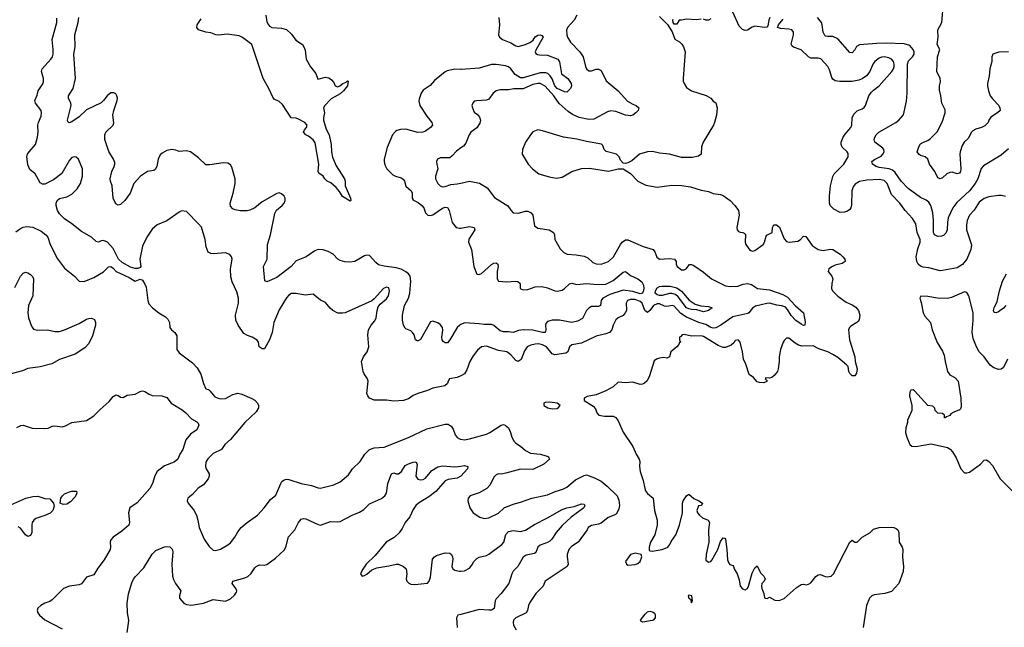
# Model space of a CAD drawing. Header units: inches. Extents: x 1552611 to 1694776, y 811966 to 917215.
# Tile 372 of 549: x 1666382 to 1674456, y 851172 to 856153. Entities that reach past the tile are written whole.
import ezdxf

# ---------------------------------------------------------------- set-up
doc = ezdxf.new("R2010")
doc.units = ezdxf.units.IN
doc.header["$MEASUREMENT"] = 0
doc.layers.add('B6865', color=7, linetype='Continuous')
doc.layers.add('B6875', color=7, linetype='Continuous')

msp = doc.modelspace()

# ---------------------------------------------------------------- linework, layer by layer
at = {"layer": 'B6865', "color": 5}
for points, elevation in [([(1670000, 853232.8), (1669970, 853220.7), (1669906, 853210), (1669894.8, 853190), (1669891, 853170), (1669868.5, 853151.5), (1669770, 853132.6), (1669726.1, 853113.9), (1669646.8, 853090), (1669610, 853073), (1669570, 853044.8), (1669530, 853032.3), (1669450, 853026), (1669390, 853034.7), (1669290, 853034), (1669249.6, 853049.6), (1669236, 853070), (1669229.4, 853090), (1669238.7, 853190), (1669235.6, 853210), (1669207.3, 853250), (1669199.5, 853270), (1669184.2, 853350), (1669201.3, 853390), (1669231.2, 853430), (1669245.4, 853470), (1669238, 853570), (1669242.4, 853610), (1669265.1, 853650), (1669294.3, 853685.7), (1669306, 853710), (1669313, 853770), (1669322, 853798), (1669339.7, 853820.3), (1669390, 853864.9), (1669405.4, 853890), (1669416, 853930), (1669410, 853954), (1669390, 853960.5), (1669366, 853950), (1669290, 853864), (1669270.6, 853849.4), (1669050.3, 853749.7), (1669030, 853746), (1668990, 853747.8), (1668950, 853767.8), (1668927.5, 853787.5), (1668890, 853834), (1668850, 853855.1), (1668790, 853904), (1668724, 853896), (1668648.5, 853908.5), (1668610, 853907.3), (1668590, 853896), (1668570, 853874), (1668510, 853773.5), (1668465.1, 853670), (1668451.9, 853588.1), (1668430, 853527.3), (1668390, 853455.1), (1668370, 853454.5), (1668346.6, 853470), (1668340.9, 853510), (1668330, 853525.2), (1668289, 853550), (1668250, 853563), (1668221.5, 853581.5), (1668173.7, 853650), (1668155.3, 853690), (1668152.7, 853730), (1668177.3, 853830), (1668177.4, 853870), (1668162.7, 853922.7), (1668124.1, 854004.1), (1668115.1, 854044.9), (1668111.2, 854110), (1668124.5, 854190), (1668119.3, 854210), (1668107, 854227), (1668070, 854240.9), (1667970, 854234.3), (1667950, 854236.9), (1667928.6, 854248.6), (1667912.6, 854290), (1667902.6, 854350), (1667872.1, 854452.1), (1667850, 854480.9), (1667750, 854581.2), (1667710, 854585.2), (1667690, 854576), (1667590, 854503.6), (1667508.7, 854471.3), (1667470, 854436), (1667426, 854370), (1667390, 854295.3), (1667367.7, 854190), (1667376, 854130), (1667370, 854122), (1667350, 854114), (1667330, 854114), (1667290, 854124), (1667223.3, 854163.3), (1667193.2, 854190), (1667150, 854277.2), (1667101.2, 854330), (1667070, 854343.7), (1667050, 854340.9), (1667030, 854329.5), (1667010, 854336.2), (1666971.6, 854371.6), (1666890, 854416.9), (1666810, 854479.6), (1666750, 854519.5), (1666710, 854561.2), (1666692, 854590), (1666682, 854630), (1666682.7, 854650), (1666689.5, 854670.5), (1666710, 854686.8), (1666770, 854702), (1666810, 854723), (1666853.6, 854766.4), (1666881.6, 854810), (1666897.4, 854870), (1666896.3, 854930), (1666864, 855010), (1666845.6, 855025.6), (1666830, 855029.2), (1666810, 855024), (1666790, 855002), (1666727.1, 854892.9), (1666660.9, 854839.1), (1666590, 854805.2), (1666570, 854806), (1666550, 854816), (1666508.8, 854888.8), (1666466.4, 854926.4), (1666450, 854964), (1666442.7, 855010), (1666441.7, 855030), (1666446.9, 855050), (1666458.9, 855070), (1666511.2, 855130), (1666529.8, 855190.2), (1666533.6, 855230), (1666531.2, 855290), (1666535.6, 855310), (1666558.7, 855361.3), (1666561.6, 855390), (1666558.4, 855410), (1666512, 855470), (1666507.6, 855490), (1666526, 855534), (1666533.3, 855570), (1666572.7, 855627.3), (1666577.2, 855642.8), (1666578, 855670), (1666560.9, 855730), (1666567, 855750), (1666638.7, 855830), (1666651.3, 855850), (1666656.8, 855870), (1666658.2, 855910), (1666647.7, 855990), (1666686.2, 856130), (1666687.1, 856167.1)], 940), ([(1670000, 853655), (1669991.6, 853650), (1669970, 853628.6), (1669910, 853527.6), (1669890, 853502.9), (1669870, 853503), (1669855.3, 853515.3), (1669846.6, 853530), (1669845, 853550), (1669853.2, 853606.8), (1669848.6, 853630), (1669830, 853655.1), (1669810, 853667.1), (1669770, 853680.5), (1669750, 853675.1), (1669670, 853532.3), (1669650, 853520.9), (1669641.5, 853521.5), (1669627.7, 853527.7), (1669616.9, 853570), (1669604.5, 853590), (1669590, 853602.9), (1669550, 853618), (1669544.4, 853624.4), (1669530, 853649.2), (1669521, 853690), (1669521.1, 853730), (1669538.7, 853810), (1669570.6, 853870), (1669580.5, 853910), (1669589.9, 854009.8), (1669584.1, 854050), (1669570.5, 854070), (1669550, 854086.4), (1669510, 854108.1), (1669470, 854118.8), (1669370, 854132.8), (1669324.9, 854144.9), (1669302.6, 854162.6), (1669250, 854219.6), (1669230, 854223), (1669210, 854216.9), (1669130, 854169.7), (1669090, 854164.8), (1669050, 854168.5), (1669010, 854179.7), (1668990, 854191.3), (1668951.9, 854231.9), (1668912.7, 854252.7), (1668870, 854266.2), (1668830, 854268.5), (1668801.8, 854258.2), (1668731.9, 854208.1), (1668650, 854175.4), (1668608.9, 854130), (1668490, 854039.8), (1668410, 854005.1), (1668391.8, 854011.8), (1668382, 854130), (1668410.9, 854190), (1668414.4, 854310), (1668439.8, 854390), (1668474.6, 854565.4), (1668488.4, 854591.6), (1668535.6, 854630), (1668552.5, 854650), (1668559.8, 854670), (1668558.7, 854690), (1668550, 854705.6), (1668530, 854725.1), (1668510, 854732.6), (1668490, 854729.7), (1668370, 854658.9), (1668309.3, 854610.7), (1668270, 854591.2), (1668246.6, 854586.6), (1668190, 854586), (1668150, 854593.3), (1668130, 854603.6), (1668110, 854625.2), (1668108.2, 854650), (1668133.5, 854730), (1668148.6, 854810), (1668148.5, 854850), (1668123, 854943), (1668110, 854962.7), (1668090, 854976.2), (1668050, 854979.7), (1667942.7, 854962.7), (1667910, 854963.6), (1667850, 855021.6), (1667782, 855070), (1667750, 855076.9), (1667690, 855073.3), (1667663.7, 855083.7), (1667630, 855089.9), (1667590, 855081), (1667550, 855059.8), (1667534.5, 855045.5), (1667519.2, 855010), (1667507.2, 854950), (1667494.3, 854925.7), (1667481.7, 854918.3), (1667430, 854909), (1667374.2, 854870), (1667319.6, 854810), (1667288.8, 854730), (1667244.9, 854670), (1667210, 854637.4), (1667190, 854632.8), (1667170, 854643.5), (1667149.8, 854690), (1667141.6, 854790), (1667127.3, 854830), (1667125.7, 854850), (1667136.8, 854910), (1667157.2, 854950), (1667163.5, 854970), (1667161.8, 854981.8), (1667151.2, 855010), (1667113.2, 855073.2), (1667081.8, 855170), (1667079.3, 855190), (1667081.2, 855210), (1667089.8, 855230), (1667148, 855290), (1667153.4, 855306.6), (1667146.6, 855370), (1667154.2, 855410), (1667182.2, 855490), (1667184.8, 855510), (1667179.3, 855530), (1667170, 855544.7), (1667153.9, 855553.9), (1667130, 855552.9), (1667099.6, 855530), (1667070, 855489.6), (1667050, 855471.8), (1666930, 855415.1), (1666870, 855357.8), (1666810, 855315.8), (1666788.2, 855308.2), (1666778, 855318), (1666775.6, 855330), (1666805.3, 855450), (1666802, 855470), (1666783, 855510), (1666783, 855530), (1666821.3, 855590), (1666839.7, 855670), (1666826, 855870), (1666836.2, 855930), (1666834, 856030), (1666860.9, 856130), (1666867.2, 856170)], 920), ([(1668400.9, 856190), (1668410, 856135.5), (1668422.7, 856110), (1668430, 856100.2), (1668450, 856089.4), (1668530, 856084.8), (1668570, 856073), (1668610, 856035.8), (1668645.6, 855985.6), (1668701.1, 855950), (1668713.7, 855930), (1668722.6, 855902.6), (1668731.3, 855830), (1668767.1, 855767.1), (1668811, 855711), (1668827.1, 855667.1), (1668890, 855683.2), (1668917.1, 855677.1), (1668940, 855660), (1668957.8, 855637.8), (1668970, 855610.8), (1668990, 855602.4), (1669009, 855610), (1669032.3, 855630), (1669059.3, 855640.7), (1669070, 855652.2), (1669076, 855650), (1669070.7, 855610), (1669038.2, 855570), (1669010, 855546.8), (1668935.9, 855504.1), (1668883.9, 855450), (1668874.9, 855430), (1668882.6, 855390), (1668874, 855350), (1668874.9, 855330), (1668896.4, 855256.4), (1668919.8, 855210), (1668935.9, 855130), (1668938.3, 855070), (1668947.6, 855027.6), (1668976.5, 854956.5), (1669044.9, 854850), (1669050.4, 854830), (1669052, 854790), (1669096.3, 854690), (1669098, 854670), (1669093.7, 854666.3), (1669030, 854705.1), (1669005.7, 854745.7), (1668978.2, 854778.2), (1668935, 854815), (1668903.1, 854830), (1668884.2, 854850), (1668871.8, 854871.8), (1668834.9, 854894.9), (1668830.9, 854910), (1668836.6, 854970), (1668805, 855145), (1668787.8, 855167.8), (1668750, 855198.2), (1668728, 855210), (1668709.8, 855230), (1668718, 855250), (1668733.6, 855270), (1668739.5, 855290), (1668719.3, 855310), (1668670, 855337), (1668650, 855345.1), (1668607.7, 855347.7), (1668537.9, 855457.9), (1668510, 855481.8), (1668470, 855503), (1668457.6, 855517.6), (1668424.2, 855590), (1668379, 855670), (1668285.8, 855950), (1668210, 856006.9), (1668181.3, 856021.3), (1668084, 856036), (1668010, 856026.3), (1667990, 856028.1), (1667950, 856045.1), (1667909.3, 856050), (1667850, 856070.9), (1667835.3, 856090), (1667838.6, 856110), (1667870, 856161.5)], 880), ([(1670000, 855744.9), (1669950, 855747.4), (1669886.8, 855733.2), (1669870, 855725.7), (1669785.1, 855654.9), (1669747.5, 855612.5), (1669690, 855574.5), (1669675, 855550), (1669657.1, 855502.9), (1669654.7, 855485.3), (1669663.5, 855450), (1669721.8, 855361.8), (1669762.6, 855310), (1669768.7, 855290), (1669752.4, 855270), (1669710, 855239.3), (1669689.4, 855230.6), (1669648.6, 855228.6), (1669550, 855255.6), (1669506.4, 855253.6), (1669475.2, 855244.8), (1669463.4, 855236.6), (1669439.6, 855210), (1669394.6, 855105.4), (1669371.8, 855010), (1669370.3, 854990), (1669376.4, 854963.6), (1669392.4, 854930), (1669442.9, 854882.8), (1669463.1, 854870), (1669510, 854856.1), (1669526.3, 854846.3), (1669537.5, 854830), (1669547.9, 854787.9), (1669591.6, 854750), (1669600.2, 854730), (1669602, 854690), (1669610, 854677.6), (1669617, 854670), (1669650, 854655), (1669680.6, 854630), (1669695.4, 854610), (1669711.1, 854571.1), (1669730, 854550.3), (1669750, 854546.9), (1669770, 854552.3), (1669850, 854609.2), (1669870, 854616.9), (1669890, 854613.7), (1669904.9, 854590), (1669929.3, 854489.3), (1669962, 854450), (1669990, 854443.6), (1670000, 854445.3)], 920), ([(1670000, 855101.7), (1669963.2, 855076.8), (1669930, 855037), (1669910, 855020.9), (1669830, 855019.7), (1669807.6, 855010), (1669801.5, 854990), (1669802, 854970), (1669810.5, 854930), (1669792, 854870), (1669792.7, 854850), (1669810.4, 854810.4), (1669830, 854790.7), (1669850, 854783.1), (1669870, 854784.6), (1669917.8, 854802.2), (1669970, 854806.4), (1670000, 854813.6)], 940), ([(1666350, 854414.4), (1666390, 854441.6), (1666410, 854452.2), (1666441.5, 854458.5), (1666490, 854451.4), (1666558.6, 854418.6), (1666595.8, 854390), (1666612.2, 854370), (1666631.5, 854310), (1666693, 854193), (1666750, 854117.3), (1666831, 854050), (1666870, 854011), (1666910, 854007.7), (1666990, 854038.4), (1667070, 854086.7), (1667110, 854126), (1667130, 854130.5), (1667150, 854117.3), (1667173.4, 854090), (1667280, 854040), (1667330, 854010.8), (1667370, 854024.7), (1667390, 854018), (1667410, 853986), (1667419.6, 853959.6), (1667434, 853850), (1667442.8, 853822.8), (1667470.8, 853790), (1667522.8, 853750), (1667577.4, 853717.4), (1667598.4, 853698.4), (1667610.8, 853670), (1667614.8, 853630), (1667626.8, 853610), (1667654, 853590), (1667670, 853562), (1667670.4, 853450), (1667690, 853421.6), (1667800.6, 853340.6), (1667839, 853299), (1667868.3, 853248.3), (1667890, 853171), (1667910, 853127.3), (1667930, 853120.7), (1667942.8, 853110), (1667982.4, 853062.4), (1668010, 853050.3), (1668030, 853046), (1668070, 853048.9), (1668130, 853079.5), (1668170, 853090.4), (1668203.1, 853083.1), (1668287.3, 853047.3), (1668310, 853033.4), (1668332.7, 853010), (1668340.4, 852990), (1668341.3, 852970), (1668322.8, 852937.3), (1668228.2, 852850), (1668110, 852711.8), (1668063.8, 852670), (1668036.3, 852630), (1667970, 852596), (1667926.3, 852553.7), (1667910, 852526), (1667905.4, 852490), (1667910.3, 852470), (1667934.9, 852430), (1667937.1, 852410), (1667928.4, 852390), (1667890, 852340.7), (1667847.1, 852312.9), (1667799.3, 852260.7), (1667760.7, 852230), (1667754.8, 852210), (1667764, 852190), (1667811.7, 852131.7), (1667831.4, 852091.4), (1667844.6, 852050), (1667854.4, 851990), (1667895.6, 851895.6), (1667935.3, 851835.2), (1667970, 851805.5), (1667990, 851801.6), (1668030, 851812.2), (1668090, 851846.7), (1668110, 851863.8), (1668148, 851910), (1668170, 851953.4), (1668198.7, 851990), (1668248, 852032), (1668331.8, 852090), (1668388.2, 852151.8), (1668439.1, 852220.9), (1668483.9, 852256.1), (1668523, 852350), (1668533.2, 852366.8), (1668550, 852380.3), (1668570, 852386), (1668590, 852384.6), (1668690, 852350.3), (1668774.4, 852334.4), (1668830, 852314.9), (1668850, 852312.7), (1668959.4, 852340.6), (1669010, 852364.4), (1669078.8, 852421.2), (1669112, 852470), (1669174, 852530), (1669212, 852590), (1669250, 852630.4), (1669290, 852642), (1669370, 852649.1), (1669570, 852726.7), (1669720.7, 852799.3), (1669870, 852837.4), (1669896.3, 852836.3), (1669920.3, 852820.3), (1669936.5, 852796.5), (1669954.4, 852750), (1669968.9, 852728.9), (1669994.3, 852714.3), (1670000, 852713.4)], 940), ([(1666342.8, 853957.2), (1666390, 854050.6), (1666410, 854075.5), (1666430, 854083), (1666450, 854078), (1666470, 854064.9), (1666487.1, 854047.1), (1666495.3, 854030), (1666491.4, 853890), (1666454.7, 853810), (1666449.4, 853749.4), (1666454.6, 853710), (1666479.4, 853639.4), (1666496.7, 853616.7), (1666528.6, 853608.6), (1666610, 853611.8), (1666670, 853596.1), (1666710, 853596.8), (1666750.4, 853609.6), (1666870, 853661.6), (1666930, 853697.3), (1666950, 853704.4), (1666970, 853706.5), (1666994.7, 853694.7), (1667003.2, 853670), (1667004.2, 853650), (1666978.4, 853561.6), (1666950, 853497.6), (1666917.1, 853462.9), (1666836.4, 853410), (1666710, 853367.6), (1666647.3, 853332.7), (1666550, 853306.3), (1666450, 853293.7), (1666404.6, 853275.4), (1666311.3, 853250)], 920), ([(1666358, 852810), (1666392.7, 852827.3), (1666410, 852827.7), (1666485.4, 852805.4), (1666590, 852802.2), (1666615.2, 852804.8), (1666650, 852819.5), (1666670, 852822.6), (1666730, 852816.5), (1666756.8, 852823.2), (1666810, 852850.3), (1666930, 852867), (1666990, 852906.5), (1667041.4, 852958.6), (1667116.2, 853023.8), (1667150, 853064.9), (1667170, 853077.3), (1667190, 853072), (1667210, 853058), (1667230, 853056), (1667264, 853076), (1667330, 853083.6), (1667370, 853104.9), (1667390, 853110.4), (1667410, 853106), (1667443.2, 853083.2), (1667470, 853072.2), (1667548.6, 853068.6), (1667590, 853056.4), (1667623.8, 853010), (1667714.7, 852954.7), (1667744.6, 852930), (1667790, 852879.6), (1667835.4, 852855.4), (1667845.5, 852845.5), (1667851, 852830), (1667833.8, 852790), (1667784, 852756), (1667744.7, 852710), (1667720.3, 852630), (1667694.9, 852590), (1667679.7, 852550), (1667650, 852524.4), (1667570, 852494.8), (1667510.3, 852449.7), (1667490, 852414), (1667472.4, 852350), (1667448.4, 852310), (1667346.7, 852193.3), (1667284.7, 852150), (1667274.2, 852110), (1667282, 852030), (1667278, 852010), (1667221, 851959), (1667148.2, 851910), (1667130.4, 851890), (1667123.8, 851870), (1667128.4, 851830), (1667123.8, 851810), (1667074.4, 851725.6), (1667022.6, 851657.3), (1666990, 851602), (1666930, 851584.2), (1666890, 851527.8), (1666870, 851520.5), (1666790.3, 851509.7), (1666740.7, 851490), (1666650, 851396.2), (1666630, 851382.9), (1666590, 851369.3), (1666556, 851350), (1666530.9, 851329.1), (1666524.7, 851310), (1666531, 851290), (1666546, 851270), (1666590, 851234), (1666730, 851159.5)], 920), ([(1667264.2, 851130), (1667275.4, 851204.6), (1667277.8, 851230), (1667265.4, 851290), (1667263.6, 851370), (1667274.4, 851445.6), (1667302.7, 851537.3), (1667314.9, 851565.1), (1667331.6, 851588.4), (1667401.3, 851658.7), (1667468.3, 851771.7), (1667499.8, 851800.2), (1667570, 851831.2), (1667590, 851834.3), (1667612.3, 851832.3), (1667632.7, 851812.7), (1667638.6, 851790), (1667630.2, 851690), (1667635, 851590), (1667643, 851563), (1667660.3, 851530), (1667703.7, 851470), (1667691.8, 851430), (1667692, 851410), (1667729.4, 851369.4), (1667750, 851358.6), (1667790, 851352.6), (1667890, 851370.5), (1667970, 851399.1), (1668070, 851385.5), (1668110, 851405.5), (1668143.8, 851436.2), (1668160.1, 851459.9), (1668163.7, 851470), (1668155.1, 851490), (1668124.5, 851530), (1668129.2, 851550), (1668230, 851576.5), (1668253, 851587), (1668279.2, 851610), (1668310, 851660.4), (1668320.7, 851670), (1668350, 851683.7), (1668390, 851682.4), (1668410, 851686.7), (1668481.3, 851738.7), (1668550, 851804.4), (1668564, 851830), (1668587.8, 851912.2), (1668638.9, 851970), (1668668.6, 852030), (1668690, 852057.4), (1668710, 852064.4), (1668730, 852062.4), (1668830, 852013.7), (1668850, 852008.7), (1668930, 852038.7), (1668990, 852035.6), (1669010, 852039.6), (1669108.8, 852091.2), (1669170, 852115.6), (1669203.4, 852136.6), (1669250, 852183.6), (1669350, 852228.8), (1669377.6, 852250), (1669389.8, 852270.2), (1669400.8, 852350), (1669430, 852430.6), (1669450, 852437.6), (1669470, 852430.3), (1669490, 852430.2), (1669512, 852448), (1669542.6, 852497.4), (1669570, 852513.2), (1669610, 852526), (1669630, 852528), (1669643.1, 852510), (1669631.5, 852410), (1669645.9, 852385.9), (1669670, 852380.2), (1669690, 852383.8), (1669710, 852395.2), (1669762.1, 852457.9), (1669810, 852487.2), (1669850, 852494.8), (1669950, 852487.2), (1670000, 852493.5)], 920), ([(1670000, 852409.9), (1669970, 852393.7), (1669896.6, 852383.4), (1669870, 852372.8), (1669796.1, 852283.9), (1669738.8, 852241.2), (1669652.6, 852190), (1669631.3, 852170), (1669610, 852138.5), (1669581.8, 852078.2), (1669544.3, 852030), (1669519.5, 851980.5), (1669494.8, 851945.2), (1669452.3, 851907.7), (1669388.9, 851870), (1669298.2, 851761.8), (1669223.1, 851690), (1669190, 851639.3), (1669177.3, 851610), (1669190, 851591), (1669210, 851595.5), (1669230, 851607), (1669270, 851643.7), (1669310, 851660.3), (1669410, 851675.2), (1669470, 851690.3), (1669489, 851689), (1669530.2, 851670.2), (1669550.4, 851650), (1669557.6, 851610), (1669550.6, 851570), (1669557.3, 851550), (1669574, 851534), (1669590, 851526), (1669622.5, 851522.5), (1669725.7, 851534.3), (1669740.5, 851550), (1669750, 851582.8), (1669766.2, 851730), (1669783, 851750), (1669799.8, 851760.2), (1669870, 851782.2), (1669910, 851779), (1669922, 851770), (1669932.6, 851750), (1669934.9, 851730), (1669927.1, 851670), (1669934.4, 851650), (1669950, 851640.2), (1669990, 851631.4), (1670000, 851632.2)], 920), ([(1666310, 852176.6), (1666431.5, 852230), (1666490, 852245.5), (1666530, 852247.1), (1666588.6, 852228.6), (1666630, 852224.7), (1666660.7, 852190), (1666665.2, 852165.2), (1666653.8, 852130), (1666632.4, 852107.6), (1666590, 852087.5), (1666516, 852064), (1666497.8, 852050), (1666485.6, 852030), (1666481.1, 852010), (1666481.8, 851950), (1666470, 851924.4), (1666450, 851917.3), (1666430, 851931), (1666390, 851983.5), (1666370, 851994.2)], 880), ([(1670000, 851276.7), (1669976.2, 851270), (1669964.2, 851250), (1669969.1, 851170)], 920)]:
    msp.add_lwpolyline(points, dxfattribs=dict(at, elevation=elevation))
at = {"layer": 'B6865', "color": 5, "elevation": 880}
msp.add_lwpolyline([(1666738.6, 852178.6), (1666714.7, 852190), (1666721.1, 852230), (1666732.9, 852250), (1666750, 852264.8), (1666790, 852282.8), (1666810, 852288.7), (1666847.1, 852287.1), (1666851.7, 852271.7), (1666837.3, 852242.7), (1666799.6, 852200.4), (1666770, 852182.1)], close=True, dxfattribs=at)
at = {"layer": 'B6875', "color": 5}
for points, elevation in [([(1674490, 855890.5), (1674412.1, 855888), (1674362, 855870), (1674353.7, 855850), (1674353.1, 855810), (1674338.5, 855750), (1674333.4, 855690), (1674317.3, 855630), (1674317.3, 855610), (1674325.5, 855570), (1674341.5, 855530), (1674361.4, 855501.4), (1674410.2, 855450), (1674419.6, 855430), (1674422.6, 855410), (1674401.3, 855390), (1674347, 855353), (1674330.3, 855330), (1674323.1, 855310), (1674297.2, 855282.8), (1674270, 855268.8), (1674223.2, 855256.8), (1674198.7, 855241.3), (1674188.2, 855230), (1674161.3, 855178.7), (1674126, 855150), (1674110, 855121.6), (1674093.4, 855070), (1674091, 855050), (1674099.8, 854930), (1674097.7, 854910), (1674090, 854895.8), (1674070, 854890.8), (1674030, 854902.3), (1674010, 854901.8), (1673983.8, 854890), (1673950, 854857.6), (1673930, 854847.6), (1673910, 854857), (1673886.4, 854910), (1673841.6, 854970), (1673829.5, 855010), (1673808.3, 855028.3), (1673770, 855040.5), (1673754.5, 855050), (1673742.4, 855070), (1673755.6, 855110), (1673770, 855135.5), (1673793.2, 855150), (1673830, 855163.6), (1673850, 855178.2), (1673904.9, 855235.1), (1673946.9, 855313.1), (1673970.9, 855389.1), (1673970, 855415.1), (1673944.2, 855470), (1673936.5, 855530), (1673925.2, 855574.8), (1673924.5, 855610), (1673932.4, 855647.6), (1673929.8, 855670), (1673902.3, 855730), (1673907.7, 855850), (1673927.7, 855910), (1673906.2, 855950), (1673913.1, 856010), (1673911.9, 856070), (1673942.8, 856130), (1673957.8, 856290)], 920), ([(1670952, 856190), (1670928.9, 856150), (1670873.7, 856090), (1670867.5, 856067.5), (1670868.7, 856030), (1670875.8, 856010), (1670900.3, 855970), (1670975.5, 855890), (1671003, 855850), (1671022, 855770), (1671030.8, 855750), (1671050, 855734), (1671070, 855733.4), (1671110, 855748.5), (1671130, 855748.5), (1671150, 855738), (1671191.2, 855651.2), (1671290, 855570.3), (1671365.9, 855485.9), (1671410, 855460.3), (1671438.8, 855450), (1671459.1, 855430), (1671453, 855410), (1671435.5, 855390), (1671410, 855369.7), (1671390, 855364), (1671350, 855369.8), (1671270, 855401.7), (1671230, 855406.1), (1671202.9, 855397.1), (1671090, 855336.5), (1671050, 855334.8), (1670970, 855352.4), (1670916.4, 855376.4), (1670880.3, 855400.3), (1670805.3, 855465.3), (1670763.1, 855530), (1670690, 855608.9), (1670650, 855629.9), (1670630, 855631.1), (1670590, 855623.2), (1670510, 855586.9), (1670433.3, 855586.7), (1670390, 855578.8), (1670322.3, 855577.7), (1670290, 855570.9), (1670264.9, 855550), (1670230, 855502.7), (1670210, 855492.7), (1670129.3, 855489.3), (1670110, 855484.5), (1670097.1, 855470), (1670090.4, 855450), (1670094.4, 855430), (1670110, 855396.3), (1670136, 855376), (1670153.8, 855353.8), (1670160.9, 855330), (1670155.6, 855304.4), (1670130, 855266), (1670082.4, 855230), (1670068.8, 855210), (1670039.6, 855140.4), (1670022.9, 855117.1), (1670000, 855101.7)], 940), ([(1670312.1, 856170), (1670317.8, 856110), (1670308.1, 856030), (1670317.3, 856010), (1670341.3, 855990), (1670410, 855962.7), (1670450, 855938.9), (1670470, 855934.8), (1670530, 855950.1), (1670571.6, 855968.4), (1670593.4, 855986.6), (1670610, 856011.5), (1670630, 856025.4), (1670650, 856028.2), (1670664.5, 856024.5), (1670675.3, 856010), (1670617.5, 855910), (1670609.3, 855890), (1670615.8, 855875.8), (1670627.5, 855867.5), (1670644.7, 855864.7), (1670710, 855863.8), (1670794, 855830), (1670810, 855808.5), (1670825.3, 855710), (1670877.5, 855670), (1670904.4, 855630), (1670907.2, 855610), (1670899, 855590), (1670870, 855558.7), (1670850, 855561.6), (1670790, 855589.4), (1670769.4, 855610), (1670747.4, 855667.4), (1670732.1, 855692.1), (1670712.2, 855712.2), (1670697.9, 855717.9), (1670650, 855716.5), (1670510, 855676.9), (1670490, 855677.8), (1670445, 855705), (1670410, 855751.7), (1670390, 855765.8), (1670366.1, 855773.9), (1670290, 855786), (1670250, 855787.3), (1670150, 855755), (1670004.6, 855744.6), (1670000, 855744.9)], 920), ([(1671630, 856180.7), (1671693.2, 856113.2), (1671734, 856054), (1671754.4, 855994.4), (1671792.5, 855972.5), (1671812.5, 855952.5), (1671825.5, 855930), (1671838, 855890), (1671824, 855670), (1671824, 855650), (1671830.7, 855630), (1671850, 855598.8), (1671890, 855570.8), (1672012.8, 855532.8), (1672050, 855511), (1672070, 855486), (1672090.6, 855470.6), (1672102, 855430), (1672095.5, 855370), (1672080.5, 855310), (1672071.8, 855288.2), (1671987.3, 855150), (1671974, 855110), (1671971, 855050), (1671950, 855033.2), (1671897.1, 855022.9), (1671810, 855024.7), (1671710, 855049.6), (1671630, 855058), (1671572.7, 855072.7), (1671530.3, 855069.7), (1671466, 855050), (1671403, 854997), (1671370, 854979), (1671350, 854975.3), (1671330, 854978), (1671310, 855002), (1671298, 855030), (1671277.2, 855050), (1671191.7, 855071.7), (1671176, 855090), (1671163.2, 855123.2), (1671153.3, 855133.3), (1671030, 855154), (1670950, 855174.2), (1670842, 855190), (1670670, 855242.9), (1670630, 855249.4), (1670590, 855233.2), (1670570.4, 855209.6), (1670530.8, 855150), (1670504.9, 855090), (1670502, 855050), (1670550.6, 854970), (1670587.3, 854930), (1670638.8, 854890), (1670724.2, 854864.2), (1670784.9, 854855.1), (1670830, 854862.4), (1670910, 854908), (1670990, 854934), (1671055.2, 854935.2), (1671210, 854910.7), (1671290, 854931.3), (1671330, 854932), (1671390, 854891.3), (1671450.8, 854830), (1671517.8, 854797.8), (1671610, 854781.6), (1671730, 854795.8), (1671810, 854792.7), (1671882.9, 854782.9), (1671970, 854756.9), (1672030, 854745.7), (1672070, 854727.2), (1672130, 854719.6), (1672150, 854711.6), (1672207.4, 854670), (1672245.7, 854630), (1672275.8, 854590), (1672281.6, 854550), (1672263, 854450), (1672264.9, 854430), (1672276.3, 854416.3), (1672290, 854410.7), (1672312, 854410), (1672324.5, 854404.5), (1672333.2, 854393.2), (1672332.2, 854330), (1672337.6, 854310), (1672370, 854264.2), (1672390, 854256), (1672410, 854260.8), (1672478, 854310), (1672489.6, 854330), (1672502.4, 854377.6), (1672510, 854386.8), (1672554, 854410), (1672555.3, 854450), (1672560.2, 854459.8), (1672569.4, 854470.6), (1672589.3, 854470.7), (1672612.1, 854452.1), (1672650, 854356.3), (1672670, 854336), (1672690.9, 854329.1), (1672763.6, 854336.4), (1672785.2, 854350), (1672810, 854378), (1672830, 854376.3), (1672882, 854302), (1672930, 854268.2), (1672970, 854261.3), (1673027.2, 854272.8), (1673050, 854270.3), (1673110.5, 854230), (1673133, 854210), (1673147.3, 854190), (1673151, 854170), (1673125.8, 854154.2), (1673070, 854141.3), (1673047.3, 854130), (1673017.3, 854110), (1673010.8, 854090), (1673042.8, 854050), (1673050.8, 854030), (1673040.7, 853990), (1673038.8, 853950), (1673046.8, 853930), (1673090, 853886), (1673158.3, 853838.3), (1673210, 853815.6), (1673237.7, 853797.7), (1673260.9, 853770), (1673272.8, 853730), (1673266.1, 853693.9), (1673258.7, 853681.3), (1673247.3, 853670), (1673198, 853642), (1673186.7, 853630), (1673177.6, 853610), (1673187.6, 853530), (1673230.2, 853390), (1673232.8, 853350), (1673250.2, 853290), (1673244.4, 853255.6), (1673230, 853232.7), (1673210, 853232.3), (1673190, 853252), (1673181, 853270), (1673175.8, 853310), (1673163.5, 853323.5), (1673090, 853383.2), (1673050, 853409.1), (1673009.6, 853430), (1672936.1, 853456.1), (1672890, 853478.5), (1672798, 853478), (1672770, 853484), (1672740, 853500), (1672690, 853541.2), (1672670, 853541.2), (1672650, 853524), (1672642, 853510), (1672621.6, 853450), (1672610.5, 853390), (1672610.7, 853350), (1672603, 853290), (1672596.3, 853270), (1672570, 853237.2), (1672550, 853221.2), (1672530, 853214), (1672502, 853218), (1672494, 853210), (1672512, 853192), (1672510, 853186), (1672483.6, 853176.4), (1672450, 853179), (1672430, 853184), (1672400.1, 853220.1), (1672365.1, 853245.1), (1672336.4, 853330), (1672316.9, 853370), (1672309.7, 853430), (1672290, 853508.7), (1672273.2, 853530), (1672250, 853524), (1672237.3, 853502.7), (1672215.8, 853484.2), (1672170, 853466.6), (1672150, 853464.7), (1672110, 853481), (1671990, 853557.1), (1671970, 853562.3), (1671890, 853559.5), (1671830, 853572.7), (1671814, 853570), (1671804.7, 853555.3), (1671794, 853550), (1671794, 853530), (1671802, 853510), (1671794, 853506), (1671788, 853490), (1671770.4, 853470), (1671723, 853430), (1671710, 853389), (1671690, 853378), (1671664.2, 853384.2), (1671630, 853379.2), (1671603, 853370), (1671583.8, 853356.2), (1671547.6, 853232.4), (1671527.3, 853192.7), (1671507.2, 853172.8), (1671490, 853164.8), (1671470, 853162.4), (1671410, 853181.1), (1671350, 853174.8), (1671290, 853182.7), (1671250, 853143.7), (1671190, 853109.5), (1671110, 853077), (1671036.8, 853063.2), (1671011.3, 853050), (1671011.3, 853030), (1671086, 852986), (1671103, 852963), (1671116, 852930), (1671132, 852910), (1671177.5, 852902.5), (1671250, 852903), (1671271.4, 852891.4), (1671290, 852864), (1671330.3, 852770.3), (1671410, 852654.8), (1671437.1, 852590), (1671461.6, 852550), (1671468.4, 852530), (1671464.9, 852490), (1671470.4, 852450), (1671495.6, 852375.6), (1671507.6, 852310), (1671514.3, 852290), (1671530, 852268.4), (1671577.1, 852230), (1671588, 852130), (1671610.4, 852050), (1671608.4, 852010), (1671590.4, 851929.6), (1671554, 851870), (1671544.9, 851830), (1671544, 851804), (1671550, 851798), (1671570, 851794.8), (1671650, 851809.1), (1671696.9, 851830), (1671713, 851850), (1671724.7, 851875.2), (1671764, 851930), (1671794.2, 852010), (1671817.4, 852110), (1671816.9, 852190), (1671824.2, 852210), (1671850, 852250.5), (1671870, 852264), (1671910, 852228.2), (1671952, 852210), (1671982, 852190), (1671972, 852170), (1671950, 852168), (1671936, 852130), (1671941, 852110), (1671956, 852090), (1671982.8, 852070), (1672028.8, 852048.8), (1672039.5, 852030), (1672032, 851970), (1672032.4, 851870), (1672010.6, 851770), (1672010, 851722), (1672030, 851704.7), (1672050, 851711), (1672058.9, 851721.1), (1672107, 851810), (1672130, 851876), (1672150, 851906), (1672163.6, 851903.6), (1672170, 851894), (1672180.3, 851810), (1672185.3, 851725.3), (1672197.3, 851697.3), (1672206.8, 851686.8), (1672230, 851678), (1672236, 851670), (1672242, 851650), (1672266.8, 851610), (1672281.6, 851561.6), (1672290.7, 851510), (1672310, 851486.8), (1672330, 851478.8), (1672350, 851491), (1672359.5, 851510), (1672390, 851616), (1672410, 851658.8), (1672430, 851676), (1672457.2, 851617.2), (1672484, 851590), (1672496, 851570), (1672486.8, 851550), (1672468.9, 851531.1), (1672465.3, 851510), (1672467.2, 851490), (1672484.9, 851450), (1672490, 851414), (1672494, 851410), (1672511.7, 851408.3), (1672530, 851418), (1672575.1, 851395.1), (1672610, 851390.3), (1672650, 851408.9), (1672750, 851495.6), (1672790, 851522), (1672810, 851526), (1672830, 851521.3), (1672850, 851524.2), (1672870, 851536), (1672910, 851587), (1672930, 851603.1), (1672950, 851603.7), (1672987.6, 851587.6), (1673005.1, 851585.1), (1673035.6, 851590), (1673055.3, 851610), (1673190, 851870.4), (1673210, 851886.8), (1673230, 851870.8), (1673250, 851870.8), (1673289.6, 851910.4), (1673352.5, 851947.5), (1673384.1, 851975.9), (1673431.3, 851988.7), (1673527.3, 851992.7), (1673550, 851990.2), (1673570, 851980.8), (1673582.3, 851970), (1673592.4, 851950), (1673594.9, 851870), (1673619.1, 851830), (1673625.5, 851810), (1673620.4, 851750), (1673628.7, 851670), (1673627, 851630), (1673591.8, 851530), (1673530, 851466.4), (1673476, 851450), (1673390, 851439.2), (1673370.5, 851430), (1673352.2, 851410), (1673326.7, 851350), (1673299.6, 851170)], 960), ([(1671970, 856158.4), (1671930, 856153.2), (1671850, 856159), (1671808.7, 856148.7), (1671791.3, 856148.7), (1671770, 856118), (1671750, 856118), (1671742, 856130), (1671738, 856150), (1671742, 856158)], 960), ([(1672050, 856159.3), (1672030, 856149.2), (1672010, 856149.2), (1671990, 856157)], 960), ([(1672534.4, 856170), (1672525.3, 856150), (1672516.4, 856103.6), (1672507.9, 856092.1), (1672490, 856089.4), (1672410, 856099.5), (1672390, 856092), (1672350, 856066.6), (1672330, 856064.8), (1672310, 856072.4), (1672281.4, 856101.4), (1672230, 856215.1)], 960), ([(1674464.9, 854704.9), (1674432.9, 854712.9), (1674410, 854713), (1674330, 854700.5), (1674290, 854688), (1674250, 854656.3), (1674208.2, 854591.8), (1674170, 854551.6), (1674152.1, 854507.9), (1674146.7, 854470), (1674147.2, 854430), (1674188.5, 854308.5), (1674182.5, 854270), (1674149.5, 854190.5), (1674113.1, 854146.9), (1674070, 854118.6), (1673950, 854095.8), (1673930, 854095.5), (1673838.7, 854118.7), (1673790, 854125.3), (1673770, 854132.6), (1673749.2, 854150), (1673739.6, 854170), (1673734.1, 854210), (1673746, 854274), (1673766.5, 854330), (1673766.3, 854350), (1673741.5, 854410), (1673730, 854479), (1673702.5, 854522.5), (1673644, 854590), (1673599.7, 854650), (1673530, 854719.1), (1673494.5, 854810), (1673470, 854834.5), (1673430, 854843.9), (1673330, 854838.3), (1673270, 854825.6), (1673234.2, 854805.8), (1673216.8, 854783.2), (1673206.8, 854750), (1673204.4, 854635.6), (1673199.1, 854610), (1673190, 854597.2), (1673170, 854582.7), (1673145.8, 854574.2), (1673110, 854572), (1673059.4, 854599.4), (1673029.5, 854630), (1673023.6, 854650), (1673022, 854710), (1673031.1, 854790), (1673050.9, 854869.1), (1673062.4, 854890), (1673139.1, 854970), (1673176.4, 855030), (1673176.1, 855056.1), (1673167.3, 855070), (1673127.9, 855107.9), (1673119.7, 855130), (1673119.7, 855150), (1673134.2, 855190), (1673150, 855214.9), (1673197.7, 855270), (1673204.7, 855290), (1673209.7, 855350), (1673221.2, 855378.8), (1673250, 855405.3), (1673290, 855422), (1673305.9, 855434.1), (1673317.6, 855450), (1673345.6, 855530), (1673363.3, 855556.7), (1673383.3, 855576.7), (1673430, 855610.5), (1673534.5, 855730), (1673547, 855750), (1673553.6, 855770), (1673553.6, 855790), (1673547, 855810), (1673530, 855829.4), (1673510, 855841.6), (1673470, 855849.6), (1673450, 855847.3), (1673430, 855838.4), (1673393.4, 855810), (1673377.1, 855790), (1673352.7, 855730), (1673326.4, 855693.6), (1673291.5, 855668.5), (1673263.7, 855656.3), (1673210, 855646.2), (1673107.6, 855647.6), (1673070, 855652.4), (1673050, 855666.6), (1673040.8, 855680.8), (1673022.8, 855742.8), (1673008.9, 855768.9), (1672951.9, 855831.9), (1672930, 855838.9), (1672870, 855838), (1672850, 855848.5), (1672790, 855906), (1672728.6, 855928.6), (1672717.4, 855937.4), (1672708.6, 855951.4), (1672728.4, 856030), (1672726.9, 856050), (1672713.6, 856070), (1672690, 856076.4), (1672620.1, 856080.1), (1672597.2, 856090), (1672606, 856110), (1672642.6, 856157.4)], 960), ([(1674490, 855093.6), (1674430, 855043.6), (1674285, 854955), (1674267.9, 854932.1), (1674240.5, 854850), (1674218.5, 854810), (1674170.1, 854749.9), (1674065.7, 854654.3), (1674034.8, 854610), (1673996.6, 854530), (1673989.4, 854490), (1673988.6, 854431.4), (1673977.5, 854402.5), (1673956.9, 854383.1), (1673941.3, 854378.7), (1673910, 854376.8), (1673884.8, 854390), (1673875.8, 854410), (1673876.3, 854510), (1673869.4, 854570), (1673853.2, 854630), (1673836.8, 854656.8), (1673814.6, 854674.6), (1673770, 854696.8), (1673668.3, 854770), (1673610.6, 854830), (1673560.1, 854900.1), (1673539.9, 854919.9), (1673511.2, 854931.2), (1673430, 854942.4), (1673405.7, 854950), (1673375.1, 854970), (1673369.6, 854990), (1673392.8, 855007.2), (1673446.2, 855033.8), (1673461.5, 855050), (1673470.9, 855070), (1673468.4, 855090), (1673459.5, 855099.5), (1673395.8, 855150), (1673389.7, 855170), (1673394, 855190), (1673405.1, 855210), (1673427.6, 855230), (1673566, 855310), (1673591.5, 855330), (1673630, 855373.4), (1673653.9, 855486.1), (1673660.5, 855550), (1673661.2, 855790), (1673670, 855817.4), (1673703.1, 855850), (1673716.2, 855870), (1673717.8, 855890), (1673710.3, 855910.3), (1673681.1, 855941.1), (1673634.9, 855954.9), (1673490, 855961.2), (1673410, 855959.5), (1673270, 855948), (1673245.3, 855934.7), (1673230, 855905.7), (1673210, 855880.9), (1673190, 855883.5), (1673090, 855995.8), (1673050, 856014.8), (1673010, 856014.3), (1672990, 856018.7), (1672984.6, 856024.6), (1672969.9, 856049.9), (1672963.2, 856110), (1672956.5, 856130), (1672924, 856170)], 940), ([(1670000, 854813.6), (1670070, 854830.3), (1670152.7, 854812.7), (1670214.7, 854774.7), (1670275.6, 854695.6), (1670386.2, 854626.2), (1670410, 854590.8), (1670430, 854570.7), (1670470, 854566), (1670530, 854584.4), (1670550, 854583.2), (1670575.3, 854570), (1670590.3, 854550), (1670603.8, 854463.8), (1670630, 854444.4), (1670724.7, 854430), (1670760.7, 854410), (1670767.3, 854390), (1670770.7, 854350), (1670814.4, 854274.4), (1670843.7, 854243.7), (1670871.8, 854231.8), (1670945.5, 854225.5), (1671010, 854213.4), (1671040.8, 854200.8), (1671082.8, 854162.8), (1671110, 854152), (1671150, 854148.9), (1671210, 854171.8), (1671252.4, 854210), (1671308.5, 854311.5), (1671323.5, 854330), (1671350, 854348.5), (1671370, 854348.5), (1671493.8, 854293.8), (1671576, 854270), (1671590.4, 854250.4), (1671606.1, 854206.1), (1671628.7, 854188.7), (1671710, 854196.3), (1671752, 854190), (1671766, 854170), (1671764.9, 854150), (1671774, 854130), (1671810, 854101.6), (1671830, 854102), (1671848.7, 854110), (1671873.6, 854146.4), (1671890, 854147.3), (1671910, 854138.4), (1671990, 854083.7), (1672054.4, 854030), (1672170, 853972.6), (1672207, 853967), (1672270, 853968.4), (1672314, 853986), (1672350.8, 853990.8), (1672382.3, 853982.3), (1672432, 853950), (1672530, 853938.2), (1672641.2, 853901.3), (1672679.6, 853879.7), (1672741.7, 853810), (1672808.6, 853750), (1672824, 853676), (1672820.5, 853650), (1672810, 853646), (1672790, 853656), (1672747.7, 853687.7), (1672708.7, 853728.7), (1672678.4, 853778.4), (1672658.3, 853798.3), (1672630, 853808.6), (1672590, 853813.4), (1672530, 853828.2), (1672510, 853827), (1672416.3, 853803.7), (1672391.8, 853788.2), (1672362.4, 853750), (1672354.3, 853745.7), (1672230, 853717.7), (1672132.3, 853647.7), (1672090, 853626.2), (1672070, 853625.2), (1672049.8, 853630), (1672010, 853654.3), (1671950.7, 853670.7), (1671850, 853713.6), (1671803.9, 853743.9), (1671750, 853804.1), (1671734.5, 853810), (1671690, 853801.1), (1671670, 853804.9), (1671630, 853823.4), (1671610, 853824.7), (1671579.7, 853810), (1671550, 853768), (1671530, 853753.3), (1671508.8, 853768.8), (1671485.5, 853830), (1671470, 853843.7), (1671430, 853859.4), (1671390, 853859.8), (1671367.4, 853850), (1671354.3, 853830), (1671357.6, 853770), (1671348.4, 853750), (1671330, 853728.5), (1671290, 853708.2), (1671270, 853691.3), (1671250.3, 853650), (1671238.7, 853610), (1671218.4, 853590), (1671190, 853578.4), (1671110, 853558.3), (1670990, 853500.3), (1670910, 853487), (1670890.6, 853470), (1670877.6, 853430), (1670860.8, 853419.2), (1670770, 853404.7), (1670750, 853414.3), (1670701, 853470), (1670670, 853489), (1670635.9, 853495.9), (1670610, 853494), (1670574.9, 853485.1), (1670544.9, 853470), (1670522.2, 853437.8), (1670493.7, 853366.3), (1670470, 853350.7), (1670450, 853359.8), (1670410, 853406.6), (1670376.2, 853430), (1670310, 853441.3), (1670210, 853476.4), (1670170, 853471), (1670135.6, 853444.4), (1670102, 853398), (1670074.6, 853350), (1670050, 853282.7), (1670029, 853251), (1670005.1, 853234.9), (1670000, 853232.8)], 940), ([(1670000, 854445.3), (1670070, 854457.8), (1670110.4, 854450), (1670113.4, 854430), (1670066.1, 854353.9), (1670061.5, 854330), (1670088, 854268), (1670105.3, 854130), (1670130, 854067.7), (1670150, 854064.4), (1670170, 854072.4), (1670250, 854146.3), (1670270, 854158), (1670290, 854160.4), (1670303, 854150), (1670307, 854130), (1670298.9, 854090), (1670297.6, 854050), (1670299, 854030), (1670309.6, 854009.6), (1670375, 854005), (1670450.1, 854010.1), (1670467.3, 854007.3), (1670486, 853990), (1670486.7, 853950), (1670510, 853937.3), (1670550, 853942.2), (1670610, 853962), (1670664.9, 853964.9), (1670710, 853954.7), (1670770, 853929.2), (1670790, 853926.4), (1670830, 853935.1), (1670850.9, 853949.1), (1670890, 853988.7), (1670910, 853993), (1670950, 853982.3), (1671030, 853990.7), (1671090, 853983.9), (1671170, 853981.5), (1671190, 853985.3), (1671250, 854016.3), (1671330, 854082.7), (1671350, 854088), (1671390, 854055.4), (1671451.6, 854030), (1671484.9, 854004.9), (1671497.4, 853977.4), (1671500.1, 853950), (1671496.1, 853923.9), (1671488.8, 853911.2), (1671470, 853906.3), (1671410, 853923.7), (1671330, 853934.6), (1671220.6, 853899.4), (1671163.2, 853870), (1671150.7, 853850), (1671144.2, 853810), (1671130, 853803.2), (1671070, 853801), (1671050, 853788.9), (1671030, 853768.5), (1670996.6, 853703.4), (1670957.7, 853682.3), (1670910, 853670.6), (1670809.1, 853689.1), (1670750, 853689.8), (1670710, 853679.2), (1670696.7, 853663.3), (1670693.8, 853650), (1670697.8, 853610), (1670690, 853589), (1670670, 853589.3), (1670590, 853606.9), (1670510, 853611.2), (1670473.6, 853606.4), (1670430, 853589), (1670390, 853595.2), (1670350, 853593.4), (1670321.9, 853601.9), (1670270, 853645.4), (1670250, 853654.4), (1670190, 853653.9), (1670150, 853660.4), (1670032.9, 853667.1), (1670010, 853661), (1670000, 853655)], 920), ([(1674470.1, 853810), (1674450, 853789), (1674410, 853758.2), (1674390, 853749.8), (1674371.9, 853751.9), (1674367.7, 853770), (1674372.2, 853790), (1674397.9, 853842.1), (1674416.6, 853930), (1674442.4, 854010), (1674474.2, 854070)], 960), ([(1674481.6, 853370), (1674450, 853300.9), (1674431.5, 853288.5), (1674410, 853286.6), (1674370, 853298), (1674341, 853321), (1674291.6, 853390), (1674251.5, 853430), (1674227.6, 853470), (1674199.7, 853539.7), (1674192, 853592), (1674201.7, 853690), (1674201.1, 853750), (1674166, 853890), (1674150, 853917.2), (1674130, 853920.9), (1674023.7, 853876.3), (1673990, 853868.5), (1673909.7, 853869.7), (1673830, 853883.7), (1673772, 853888), (1673764.7, 853870), (1673775.9, 853835.9), (1673792, 853750), (1673803.9, 853723.9), (1673850.5, 853670), (1673864.9, 853610), (1673906, 853506), (1673950, 853436), (1673962.3, 853402.3), (1673970.4, 853350), (1673990.8, 853270), (1674010, 853241), (1674050, 853218.8), (1674077.3, 853190), (1674100.7, 853050), (1674102, 852978), (1674097.3, 852962.7), (1674090, 852955.3), (1674043.5, 852936.5), (1674018, 852922), (1674010, 852908.7), (1673982, 852898), (1673970, 852888), (1673966, 852890), (1673966, 852910), (1673950, 852926), (1673910, 852928), (1673888, 852950), (1673887.3, 852967.3), (1673870, 852986), (1673830, 852989), (1673719.3, 853110), (1673710, 853118), (1673690, 853116), (1673681.1, 853098.9), (1673678, 853070), (1673697.3, 852990), (1673698.8, 852950), (1673662.8, 852870), (1673662.8, 852850), (1673650, 852806), (1673646, 852770), (1673656, 852730), (1673681, 852670), (1673698, 852658), (1673730, 852654.8), (1673855.5, 852675.5), (1673990, 852646.8), (1674012.5, 852632.5), (1674030.8, 852610), (1674061.4, 852561.4), (1674101, 852470), (1674130, 852438), (1674150, 852438), (1674170, 852444.7), (1674262, 852510), (1674290, 852542), (1674310, 852544.7), (1674330, 852531), (1674359, 852499), (1674422, 852390), (1674525.7, 852285.7)], 980), ([(1670000, 852713.4), (1670029.1, 852709.1), (1670070, 852716.5), (1670210, 852756.5), (1670238.7, 852770), (1670330, 852828.5), (1670350, 852833.7), (1670364.7, 852830), (1670390, 852806.8), (1670407.8, 852767.8), (1670417.3, 852730), (1670435.9, 852695.9), (1670450, 852680.4), (1670490, 852656.4), (1670530, 852620.4), (1670570, 852600.3), (1670650.3, 852590.3), (1670698.4, 852578.4), (1670718, 852570), (1670722, 852562), (1670726, 852550), (1670680.7, 852510), (1670590, 852466.9), (1670490, 852468.7), (1670370, 852435.3), (1670330, 852427.6), (1670310, 852428.7), (1670290, 852422.3), (1670270, 852402.4), (1670239.3, 852340.7), (1670212.4, 852310), (1670150, 852274), (1670076, 852250), (1670058.8, 852230), (1670057.3, 852210), (1670074, 852150), (1670102, 852110), (1670154.4, 852074.4), (1670190, 852063.7), (1670230, 852068.8), (1670310, 852107), (1670356.2, 852150), (1670430, 852182.7), (1670490, 852197.7), (1670582, 852230), (1670710, 852259), (1670773.5, 852286.5), (1670835.8, 852304.2), (1670870, 852321.1), (1670940.3, 852379.7), (1671010, 852415.4), (1671030, 852421.1), (1671097.2, 852397.2), (1671150, 852369.2), (1671200.9, 852330), (1671282, 852250), (1671294.9, 852214.9), (1671300.3, 852170), (1671296.7, 852143.3), (1671276.6, 852103.4), (1671258, 852090), (1671209.3, 852070.7), (1671150, 852025.1), (1671130, 852016.9), (1671072.2, 852007.8), (1671044, 851990), (1671036.3, 851970), (1670961.1, 851870), (1670906.5, 851833.5), (1670885, 851810), (1670872.5, 851770), (1670871, 851750), (1670879.5, 851690), (1670870.4, 851670), (1670690.6, 851550), (1670674.9, 851510), (1670614.4, 851450), (1670564.3, 851375.7), (1670553.4, 851350), (1670547.4, 851310), (1670535.3, 851290), (1670450.6, 851250), (1670433, 851230), (1670428.4, 851210), (1670430.5, 851190), (1670452.7, 851150)], 940), ([(1670000, 852493.5), (1670030, 852497.3), (1670057.3, 852490), (1670054, 852470), (1670000.2, 852410), (1670000, 852409.9)], 920), ([(1670000, 851632.2), (1670030, 851634.4), (1670070, 851655.8), (1670090, 851680.2), (1670107.5, 851712.5), (1670130, 851736.3), (1670150, 851748.1), (1670210, 851761.4), (1670230, 851770.1), (1670337, 851850), (1670351.1, 851870), (1670367.7, 851932.3), (1670390, 851956), (1670430, 851965), (1670490, 851958.4), (1670530, 851967.9), (1670604, 852016), (1670710.9, 852069.1), (1670830, 852137), (1670870, 852151.2), (1670930, 852161.3), (1670990, 852183.6), (1671010, 852180.5), (1671016, 852170), (1671008.7, 852150), (1670905, 852075), (1670830, 852007.4), (1670780.2, 851950), (1670745.5, 851894.5), (1670730, 851878), (1670710, 851866.2), (1670650, 851845.7), (1670632.1, 851830), (1670614.6, 851785.4), (1670604.5, 851775.6), (1670536.2, 851763.8), (1670510, 851747.3), (1670468.5, 851671.5), (1670429, 851631), (1670416.9, 851610), (1670392.2, 851530), (1670330, 851448.5), (1670290, 851406.3), (1670281.8, 851390), (1670272.9, 851327.1), (1670250, 851312.9), (1670230, 851311.1), (1670150, 851319), (1670000, 851276.7)], 920)]:
    msp.add_lwpolyline(points, dxfattribs=dict(at, elevation=elevation))
for points, elevation in [([(1671990, 853758.7), (1671933.8, 853773.8), (1671890, 853776.3), (1671870, 853782.1), (1671849.9, 853790), (1671781.8, 853881.8), (1671759.5, 853899.5), (1671730, 853909.5), (1671710, 853909.5), (1671650, 853892.1), (1671630, 853892.5), (1671610, 853896.7), (1671594, 853910), (1671595.7, 853930), (1671610, 853954.4), (1671630, 853965.5), (1671650, 853969.5), (1671716.3, 853970), (1671770, 853953.9), (1671810, 853926.3), (1671873, 853853), (1671920.4, 853820.4), (1671966.9, 853806.9), (1672030, 853802.4), (1672061, 853790), (1672030, 853769.2)], 920), ([(1670730, 853018), (1670690, 853016), (1670681, 853010), (1670681, 852990), (1670712, 852970), (1670750, 852963), (1670790, 852964.9), (1670799, 852970), (1670813.2, 852990), (1670790, 853009)], 960), ([(1671430, 851779.5), (1671391.3, 851770), (1671351, 851710), (1671358, 851690), (1671370, 851681), (1671430, 851687.3), (1671450, 851694), (1671469.2, 851710), (1671485.2, 851750), (1671478, 851770)], 960), ([(1671870, 851434), (1671864, 851430), (1671870, 851412), (1671882, 851402), (1671890, 851372), (1671899, 851390), (1671894, 851430)], 960), ([(1671493.4, 851213.4), (1671480.4, 851220.4), (1671473.6, 851230), (1671510, 851279.3), (1671530, 851298), (1671550, 851304.9), (1671576.3, 851296.3), (1671587.9, 851287.9), (1671593.5, 851273.5), (1671593.4, 851250), (1671577.1, 851230), (1671570, 851227.3)], 940)]:
    msp.add_lwpolyline(points, close=True, dxfattribs=dict(at, elevation=elevation))

doc.saveas('drawing.dxf')
